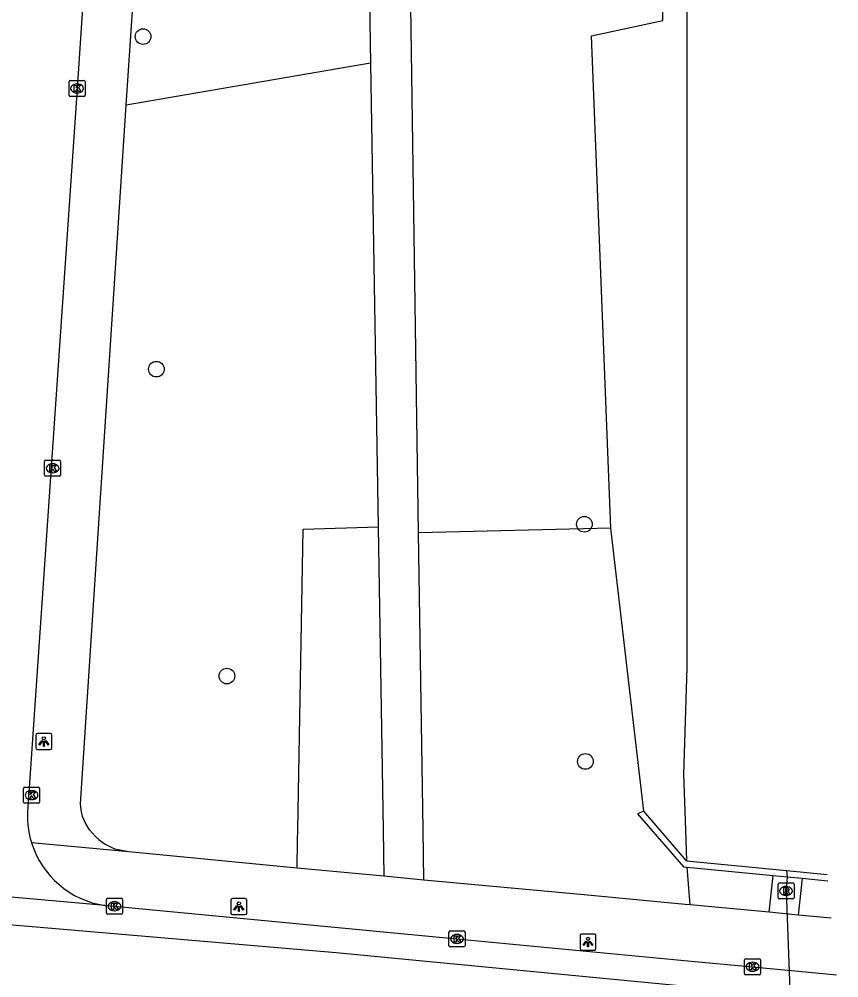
# Model space of a CAD drawing. Extents: x 161848 to 162726, y 385382 to 386521.
# Drawn here: x 162135.2 to 162186.4, y 385740.7 to 385800.6 of the extents above; entities that cross this region are included whole.
import ezdxf

# ---------------------------------------------------------------- set-up
doc = ezdxf.new("R2010")
doc.units = 0
for name, color, linetype in [('IMGEO_Boom', 7, 'Continuous'), ('IMGEO_Duiker', 7, 'Continuous'), ('IMGEO_Groenvoorziening', 7, 'Continuous'), ('IMGEO_Kademuur', 7, 'Continuous'), ('IMGEO_Kolk', 7, 'Continuous'), ('IMGEO_Lichtpunt', 7, 'Continuous'), ('IMGEO_Rijbaan_lokaal_gesloten', 7, 'Continuous'), ('IMGEO_Rijbaan_lokaal_open', 7, 'Continuous'), ('IMGEO_Rioolput', 7, 'Continuous'), ('IMGEO_Voetpad_halfverhard', 7, 'Continuous'), ('IMGEO_Voetpad_open', 7, 'Continuous'), ('IMGEO_Waterloop', 7, 'Continuous')]:
    doc.layers.add(name, color=color, linetype=linetype)

msp = doc.modelspace()

# ---------------------------------------------------------------- linework, layer by layer
at = {"layer": 'IMGEO_Boom'}
for centre in [(162142.896, 385799.563), (162143.726, 385778.781), (162170.465, 385769.091), (162148.133, 385759.609), (162170.527, 385754.268)]:
    msp.add_circle(centre, 0.489, dxfattribs=at)
at = {"layer": 'IMGEO_Duiker'}
msp.add_lwpolyline([(162183.096, 385747.451), (162183.143, 385747.057), (162183.065, 385746.176), (162183.746, 385728.199), (162183.605, 385726.768), (162183.57, 385726.409)], dxfattribs=at)
at = {"layer": 'IMGEO_Groenvoorziening'}
for points in [[(162172.127, 385768.848), (162170.902, 385799.615), (162175.375, 385800.573), (162175.372, 385801.247)], [(162157.103, 385797.911), (162144.975, 385795.811), (162141.848, 385795.27)], [(162152.519, 385747.611), (162152.549, 385749.34), (162152.561, 385750), (162152.889, 385768.789), (162157.58, 385768.924)], [(162172.127, 385768.848), (162160.103, 385768.548)], [(162174.172, 385751.159), (162172.127, 385768.848)], [(162177.076, 385745.313), (162176.886, 385747.661)], [(162182.017, 385744.852), (162182.258, 385747.142)], [(162184.074, 385746.967), (162183.823, 385744.662)]]:
    msp.add_lwpolyline(points, dxfattribs=at)
at = {"layer": 'IMGEO_Kademuur'}
for points in [[(162174.172, 385751.159), (162173.782, 385750.99), (162176.648, 385747.684), (162176.886, 385747.661)], [(162176.854, 385748.052), (162174.172, 385751.159)], [(162176.854, 385748.052), (162183.096, 385747.451), (162185.634, 385747.206)], [(162176.886, 385747.661), (162182.258, 385747.142)], [(162182.258, 385747.142), (162183.143, 385747.057), (162184.074, 385746.967)], [(162184.074, 385746.967), (162185.67, 385746.813)]]:
    msp.add_lwpolyline(points, dxfattribs=at)
at = {"layer": 'IMGEO_Kolk'}
for p, q in [((162138.272, 385795.898), (162138.272, 385796.75)), ((162138.347, 385796.824), (162139.199, 385796.824)), ((162138.76, 385796.604), (162138.785, 385796.604)), ((162139.273, 385796.75), (162139.273, 385795.898)), ((162139.199, 385795.824), (162138.347, 385795.824)), ((162138.783, 385796.044), (162138.758, 385796.044)), ((162136.818, 385773.086), (162137.67, 385773.086)), ((162136.743, 385772.16), (162136.743, 385773.012)), ((162137.231, 385772.866), (162137.256, 385772.866)), ((162137.744, 385773.012), (162137.744, 385772.16)), ((162137.67, 385772.086), (162136.818, 385772.086)), ((162137.254, 385772.306), (162137.229, 385772.306)), ((162135.429, 385751.736), (162135.429, 385752.588)), ((162135.504, 385752.662), (162136.356, 385752.662)), ((162135.917, 385752.442), (162135.942, 385752.442)), ((162136.43, 385752.588), (162136.43, 385751.736)), ((162136.356, 385751.662), (162135.504, 385751.662)), ((162135.94, 385751.882), (162135.915, 385751.882)), ((162140.607, 385744.795), (162140.607, 385745.647)), ((162140.682, 385745.721), (162141.534, 385745.721)), ((162141.095, 385745.501), (162141.12, 385745.501)), ((162141.608, 385745.647), (162141.608, 385744.795)), ((162141.118, 385744.941), (162141.093, 385744.941)), ((162141.534, 385744.721), (162140.682, 385744.721)), ((162162.082, 385743.679), (162162.934, 385743.679)), ((162162.007, 385742.753), (162162.007, 385743.605)), ((162162.495, 385743.459), (162162.52, 385743.459)), ((162163.008, 385743.605), (162163.008, 385742.753)), ((162162.934, 385742.679), (162162.082, 385742.679)), ((162162.518, 385742.899), (162162.493, 385742.899)), ((162180.543, 385741.943), (162181.395, 385741.943)), ((162180.468, 385741.017), (162180.468, 385741.869)), ((162180.956, 385741.723), (162180.981, 385741.723)), ((162181.469, 385741.869), (162181.469, 385741.017)), ((162181.395, 385740.943), (162180.543, 385740.943)), ((162180.979, 385741.163), (162180.954, 385741.163))]:
    msp.add_line(p, q, dxfattribs=at)
for points in [[(162138.272, 385795.898), (162138.272, 385796.75)], [(162138.347, 385796.824), (162139.199, 385796.824)], [(162138.593, 385796.524), (162138.716, 385796.524), (162138.716, 385796.373), (162138.846, 385796.524), (162139.01, 385796.524), (162138.864, 385796.373), (162139.017, 385796.124), (162138.865, 385796.124), (162138.78, 385796.288), (162138.716, 385796.221), (162138.716, 385796.124), (162138.593, 385796.124), (162138.593, 385796.524)], [(162139.273, 385796.75), (162139.273, 385795.898)], [(162139.199, 385795.824), (162138.347, 385795.824)], [(162136.818, 385773.086), (162137.67, 385773.086)], [(162136.743, 385772.16), (162136.743, 385773.012)], [(162137.064, 385772.786), (162137.187, 385772.786), (162137.187, 385772.635), (162137.317, 385772.786), (162137.481, 385772.786), (162137.335, 385772.635), (162137.488, 385772.386), (162137.336, 385772.386), (162137.251, 385772.55), (162137.187, 385772.483), (162137.187, 385772.386), (162137.064, 385772.386), (162137.064, 385772.786)], [(162137.744, 385773.012), (162137.744, 385772.16)], [(162137.67, 385772.086), (162136.818, 385772.086)], [(162135.429, 385751.736), (162135.429, 385752.588)], [(162135.504, 385752.662), (162136.356, 385752.662)], [(162135.75, 385752.362), (162135.873, 385752.362), (162135.873, 385752.211), (162136.003, 385752.362), (162136.167, 385752.362), (162136.021, 385752.211), (162136.174, 385751.962), (162136.022, 385751.962), (162135.937, 385752.126), (162135.873, 385752.059), (162135.873, 385751.962), (162135.75, 385751.962), (162135.75, 385752.362)], [(162136.43, 385752.588), (162136.43, 385751.736)], [(162136.356, 385751.662), (162135.504, 385751.662)], [(162140.607, 385744.795), (162140.607, 385745.647)], [(162140.682, 385745.721), (162141.534, 385745.721)], [(162141.608, 385745.647), (162141.608, 385744.795)], [(162140.928, 385745.421), (162141.051, 385745.421), (162141.051, 385745.27), (162141.181, 385745.421), (162141.345, 385745.421), (162141.199, 385745.27), (162141.352, 385745.021), (162141.2, 385745.021), (162141.115, 385745.185), (162141.051, 385745.118), (162141.051, 385745.021), (162140.928, 385745.021), (162140.928, 385745.421)], [(162141.534, 385744.721), (162140.682, 385744.721)], [(162162.082, 385743.679), (162162.934, 385743.679)], [(162162.007, 385742.753), (162162.007, 385743.605)], [(162162.328, 385743.379), (162162.451, 385743.379), (162162.451, 385743.228), (162162.581, 385743.379), (162162.745, 385743.379), (162162.599, 385743.228), (162162.752, 385742.979), (162162.6, 385742.979), (162162.515, 385743.143), (162162.451, 385743.076), (162162.451, 385742.979), (162162.328, 385742.979), (162162.328, 385743.379)], [(162163.008, 385743.605), (162163.008, 385742.753)], [(162162.934, 385742.679), (162162.082, 385742.679)], [(162180.543, 385741.943), (162181.395, 385741.943)], [(162180.468, 385741.017), (162180.468, 385741.869)], [(162180.789, 385741.643), (162180.912, 385741.643), (162180.912, 385741.492), (162181.042, 385741.643), (162181.206, 385741.643), (162181.06, 385741.492), (162181.213, 385741.243), (162181.061, 385741.243), (162180.976, 385741.407), (162180.912, 385741.34), (162180.912, 385741.243), (162180.789, 385741.243), (162180.789, 385741.643)], [(162181.469, 385741.869), (162181.469, 385741.017)], [(162181.395, 385740.943), (162180.543, 385740.943)]]:
    msp.add_lwpolyline(points, dxfattribs=at)
for centre, start, end in [((162138.349, 385796.748), 91.55205, 178.44795), ((162138.349, 385796.748), 91.55205, 178.44795), ((162139.197, 385796.748), 1.55205, 88.44795), ((162139.197, 385796.748), 1.55205, 88.44795), ((162138.349, 385795.9), 181.55205, 268.44795), ((162138.349, 385795.9), 181.55205, 268.44795), ((162139.197, 385795.9), 271.55205, 358.44795), ((162139.197, 385795.9), 271.55205, 358.44795), ((162136.82, 385773.01), 91.55205, 178.44795), ((162136.82, 385773.01), 91.55205, 178.44795), ((162137.668, 385773.01), 1.55205, 88.44795), ((162137.668, 385773.01), 1.55205, 88.44795), ((162136.82, 385772.162), 181.55205, 268.44795), ((162136.82, 385772.162), 181.55205, 268.44795), ((162137.668, 385772.162), 271.55205, 358.44795), ((162137.668, 385772.162), 271.55205, 358.44795), ((162135.506, 385752.586), 91.55205, 178.44795), ((162135.506, 385752.586), 91.55205, 178.44795), ((162136.354, 385752.586), 1.55205, 88.44795), ((162136.354, 385752.586), 1.55205, 88.44795), ((162135.506, 385751.738), 181.55205, 268.44795), ((162135.506, 385751.738), 181.55205, 268.44795), ((162136.354, 385751.738), 271.55205, 358.44795), ((162136.354, 385751.738), 271.55205, 358.44795), ((162140.684, 385745.645), 91.55205, 178.44795), ((162140.684, 385745.645), 91.55205, 178.44795), ((162141.532, 385745.645), 1.55205, 88.44795), ((162141.532, 385745.645), 1.55205, 88.44795), ((162140.684, 385744.797), 181.55205, 268.44795), ((162140.684, 385744.797), 181.55205, 268.44795), ((162141.532, 385744.797), 271.55205, 358.44795), ((162141.532, 385744.797), 271.55205, 358.44795), ((162162.084, 385743.603), 91.55205, 178.44795), ((162162.084, 385743.603), 91.55205, 178.44795), ((162162.932, 385743.603), 1.55205, 88.44795), ((162162.932, 385743.603), 1.55205, 88.44795), ((162162.084, 385742.755), 181.55205, 268.44795), ((162162.084, 385742.755), 181.55205, 268.44795), ((162162.932, 385742.755), 271.55205, 358.44795), ((162162.932, 385742.755), 271.55205, 358.44795), ((162180.545, 385741.867), 91.55205, 178.44795), ((162180.545, 385741.867), 91.55205, 178.44795), ((162181.393, 385741.867), 1.55205, 88.44795), ((162181.393, 385741.867), 1.55205, 88.44795), ((162180.545, 385741.019), 181.55205, 268.44795), ((162180.545, 385741.019), 181.55205, 268.44795), ((162181.393, 385741.019), 271.55205, 358.44795), ((162181.393, 385741.019), 271.55205, 358.44795)]:
    msp.add_arc(centre, 0.0765, start, end, dxfattribs=at)
for centre, major_axis, ratio, start_param, end_param in [((162138.759, 385796.324), (-0.387, 0.002), 0.722429, 4.712389, 7.853982), ((162138.784, 385796.324), (-0.39, 0.002), 0.717154, 1.570796, 4.712389), ((162137.23, 385772.586), (-0.387, 0.002), 0.722429, 4.712389, 7.853982), ((162137.255, 385772.586), (-0.39, 0.002), 0.717154, 1.570796, 4.712389), ((162135.916, 385752.162), (-0.387, 0.002), 0.722429, 4.712389, 7.853982), ((162135.941, 385752.162), (-0.39, 0.002), 0.717154, 1.570796, 4.712389), ((162141.094, 385745.221), (-0.387, 0.002), 0.722429, 4.712389, 7.853982), ((162141.119, 385745.221), (-0.39, 0.002), 0.717154, 1.570796, 4.712389), ((162162.494, 385743.179), (-0.387, 0.002), 0.722429, 4.712389, 7.853982), ((162162.519, 385743.179), (-0.39, 0.002), 0.717154, 1.570796, 4.712389), ((162180.955, 385741.443), (-0.387, 0.002), 0.722429, 4.712389, 7.853982), ((162180.98, 385741.443), (-0.39, 0.002), 0.717154, 1.570796, 4.712389)]:
    msp.add_ellipse(centre, major_axis=major_axis, ratio=ratio, start_param=start_param, end_param=end_param, dxfattribs=at)
at = {"layer": 'IMGEO_Lichtpunt'}
for p, q in [((162136.199, 385755.92), (162136.199, 385755.113)), ((162136.199, 385755.92), (162136.199, 385755.113)), ((162137.101, 385756.015), (162136.293, 385756.015)), ((162137.101, 385756.015), (162136.293, 385756.015)), ((162137.195, 385755.113), (162137.195, 385755.92)), ((162137.195, 385755.113), (162137.195, 385755.92)), ((162136.293, 385755.019), (162137.101, 385755.019)), ((162136.293, 385755.019), (162137.101, 385755.019)), ((162148.382, 385745.605), (162148.382, 385744.798)), ((162148.382, 385745.605), (162148.382, 385744.798)), ((162149.284, 385745.7), (162148.476, 385745.7)), ((162149.284, 385745.7), (162148.476, 385745.7)), ((162149.378, 385744.798), (162149.378, 385745.605)), ((162149.378, 385744.798), (162149.378, 385745.605)), ((162148.476, 385744.704), (162149.284, 385744.704)), ((162148.476, 385744.704), (162149.284, 385744.704)), ((162170.193, 385743.387), (162170.193, 385742.58)), ((162170.193, 385743.387), (162170.193, 385742.58)), ((162171.095, 385743.482), (162170.287, 385743.482)), ((162171.095, 385743.482), (162170.287, 385743.482)), ((162171.189, 385742.58), (162171.189, 385743.387)), ((162171.189, 385742.58), (162171.189, 385743.387)), ((162170.287, 385742.486), (162171.095, 385742.486)), ((162170.287, 385742.486), (162171.095, 385742.486))]:
    msp.add_line(p, q, dxfattribs=at)
for points in [[(162136.573, 385755.584), (162136.612, 385755.556), (162136.424, 385755.294), (162136.386, 385755.321), (162136.573, 385755.584)], [(162136.675, 385755.536), (162136.722, 385755.536), (162136.722, 385755.214), (162136.675, 385755.214), (162136.675, 385755.536)], [(162136.785, 385755.556), (162136.823, 385755.583), (162137.01, 385755.321), (162136.971, 385755.293), (162136.785, 385755.556)], [(162148.756, 385745.269), (162148.795, 385745.241), (162148.607, 385744.979), (162148.569, 385745.006), (162148.756, 385745.269)], [(162148.858, 385745.221), (162148.905, 385745.221), (162148.905, 385744.899), (162148.858, 385744.899), (162148.858, 385745.221)], [(162148.968, 385745.241), (162149.006, 385745.268), (162149.193, 385745.006), (162149.154, 385744.978), (162148.968, 385745.241)], [(162170.567, 385743.051), (162170.606, 385743.023), (162170.418, 385742.761), (162170.38, 385742.788), (162170.567, 385743.051)], [(162170.669, 385743.003), (162170.716, 385743.003), (162170.716, 385742.681), (162170.669, 385742.681), (162170.669, 385743.003)], [(162170.779, 385743.023), (162170.817, 385743.05), (162171.004, 385742.788), (162170.965, 385742.76), (162170.779, 385743.023)]]:
    msp.add_lwpolyline(points, dxfattribs=at)
for centre in [(162136.698, 385755.718), (162148.881, 385745.403), (162170.692, 385743.185)]:
    msp.add_circle(centre, 0.0994, dxfattribs=at)
for centre, start, end in [((162136.293, 385755.92), 90, 180), ((162136.293, 385755.92), 90, 180), ((162137.101, 385755.92), 0, 90), ((162137.101, 385755.92), 0, 90), ((162136.293, 385755.113), 180, 270), ((162136.293, 385755.113), 180, 270), ((162137.101, 385755.113), 270, 0), ((162137.101, 385755.113), 270, 360), ((162148.476, 385745.605), 90, 180), ((162148.476, 385745.605), 90, 180), ((162149.284, 385745.605), 0, 90), ((162149.284, 385745.605), 0, 90), ((162148.476, 385744.798), 180, 270), ((162148.476, 385744.798), 180, 270), ((162149.284, 385744.798), 270, 0), ((162149.284, 385744.798), 270, 360), ((162170.287, 385743.387), 90, 180), ((162170.287, 385743.387), 90, 180), ((162171.095, 385743.387), 0, 90), ((162171.095, 385743.387), 0, 90), ((162170.287, 385742.58), 180, 270), ((162170.287, 385742.58), 180, 270), ((162171.095, 385742.58), 270, 0), ((162171.095, 385742.58), 270, 360)]:
    msp.add_arc(centre, 0.0946, start, end, dxfattribs=at)
at = {"layer": 'IMGEO_Rijbaan_lokaal_gesloten'}
for points in [[(162041.237, 385750.595), (162081.802, 385747.948), (162119.648, 385745.356), (162154.961, 385742.34), (162177.493, 385740.169), (162184.046, 385739.537), (162186.362, 385739.314)], [(162140.503, 385745.272), (162123.16, 385746.805)], [(162140.503, 385745.272), (162141.104, 385745.219), (162162.504, 385743.177), (162177.363, 385741.78), (162180.965, 385741.441), (162183.85, 385741.167), (162186.212, 385740.942)]]:
    msp.add_lwpolyline(points, dxfattribs=at)
at = {"layer": 'IMGEO_Rijbaan_lokaal_open'}
msp.add_lwpolyline([(162150.691, 385975.187), (162149.256, 385954.021), (162146.681, 385914.982), (162145.383, 385895.531), (162142.706, 385855.491), (162140.044, 385815.501), (162138.772, 385796.328), (162135.705, 385751.411)], dxfattribs=at)
for centre, radius, start, end in [((162141.317, 385750.857), 5.639, 174.35719, 197.13567), ((162141.324, 385750.858), 5.646, 197.13181, 261.64291)]:
    msp.add_arc(centre, radius, start, end, dxfattribs=at)
at = {"layer": 'IMGEO_Rioolput'}
for p, q in [((162182.639, 385746.676), (162183.491, 385746.676)), ((162182.564, 385745.75), (162182.564, 385746.602)), ((162183.052, 385746.456), (162183.077, 385746.456)), ((162183.565, 385746.602), (162183.565, 385745.75)), ((162183.491, 385745.676), (162182.639, 385745.676)), ((162183.075, 385745.896), (162183.05, 385745.896))]:
    msp.add_line(p, q, dxfattribs=at)
for points in [[(162182.639, 385746.676), (162183.491, 385746.676)], [(162182.564, 385745.75), (162182.564, 385746.602)], [(162183.153, 385746.374), (162182.901, 385746.376), (162182.901, 385745.976)], [(162182.901, 385745.976), (162183.025, 385745.976), (162183.025, 385746.138), (162183.036, 385746.138)], [(162183.079, 385746.295), (162183.025, 385746.295), (162183.025, 385746.214)], [(162183.025, 385746.214), (162183.077, 385746.214)], [(162183.083, 385746.109), (162183.154, 385745.976), (162183.294, 385745.976), (162183.229, 385746.102)], [(162183.565, 385746.602), (162183.565, 385745.75)], [(162183.491, 385745.676), (162182.639, 385745.676)]]:
    msp.add_lwpolyline(points, dxfattribs=at)
for centre, radius, start, end in [((162182.641, 385746.6), 0.0765, 91.55205, 178.44795), ((162182.641, 385746.6), 0.0765, 91.55205, 178.44795), ((162183.489, 385746.6), 0.0765, 1.55205, 88.44795), ((162183.489, 385746.6), 0.0765, 1.55205, 88.44795), ((162183.035, 385746.085), 0.0533, 26.02933, 88.69889), ((162183.061, 385746.403), 0.19, 274.7715, 282.96867), ((162183.085, 385746.199), 0.0964, 77.00612, 93.18647), ((162183.099, 385746.256), 0.0378, 276.66336, 79.67722), ((162183.152, 385746.264), 0.109, 350.36119, 89.41601), ((162183.15, 385746.264), 0.112, 277.58423, 350.98172), ((162183.134, 385746.049), 0.108, 29.51342, 73.79051), ((162182.641, 385745.752), 0.0765, 181.55205, 268.44795), ((162182.641, 385745.752), 0.0765, 181.55205, 268.44795), ((162183.489, 385745.752), 0.0765, 271.55205, 358.44795), ((162183.489, 385745.752), 0.0765, 271.55205, 358.44795)]:
    msp.add_arc(centre, radius, start, end, dxfattribs=at)
for centre, major_axis, ratio, start_param, end_param in [((162183.051, 385746.176), (-0.387, 0.002), 0.722429, 4.712389, 7.853982), ((162183.076, 385746.176), (-0.39, 0.002), 0.717154, 1.570796, 4.712389)]:
    msp.add_ellipse(centre, major_axis=major_axis, ratio=ratio, start_param=start_param, end_param=end_param, dxfattribs=at)
at = {"layer": 'IMGEO_Voetpad_halfverhard'}
for points in [[(162143.016, 385812.624), (162143.498, 385813.15), (162152.92, 385815.252), (162153.602, 385814.866), (162154.917, 385808.163), (162156.935, 385808.144), (162157.103, 385797.911)], [(162160.103, 385768.548), (162159.557, 385805.784)], [(162157.103, 385797.911), (162157.58, 385768.924)], [(162157.58, 385768.924), (162157.893, 385750), (162157.941, 385747.093)], [(162160.44, 385746.854), (162160.391, 385750), (162160.103, 385768.548)]]:
    msp.add_lwpolyline(points, dxfattribs=at)
at = {"layer": 'IMGEO_Voetpad_open'}
for points in [[(162141.848, 385795.27), (162143.016, 385812.624)], [(162139.555, 385750), (162139.274, 385750.446), (162139.116, 385750.837), (162139.021, 385751.25), (162138.994, 385751.625), (162141.848, 385795.27)], [(162142.003, 385748.615), (162135.928, 385749.195)], [(162142.003, 385748.615), (162141.331, 385748.75)], [(162152.519, 385747.611), (162142.003, 385748.615)], [(162157.941, 385747.093), (162152.519, 385747.611)], [(162160.44, 385746.854), (162157.941, 385747.093)], [(162177.076, 385745.313), (162176.766, 385745.342), (162170.462, 385745.93), (162160.44, 385746.854)], [(162182.017, 385744.852), (162177.076, 385745.313)], [(162183.823, 385744.662), (162183.426, 385744.704), (162182.017, 385744.852)], [(162185.886, 385744.468), (162183.823, 385744.662)]]:
    msp.add_lwpolyline(points, dxfattribs=at)
msp.add_arc((162142.347, 385752.08), 3.482, 216.68719, 253.03483, dxfattribs=at)
at = {"layer": 'IMGEO_Waterloop'}
msp.add_lwpolyline([(162182.725, 385943.542), (162182.102, 385935.109), (162180.602, 385920.392), (162179.262, 385894.577), (162178.816, 385888.175), (162178.001, 385862.984), (162178.03, 385855.675), (162177.6, 385842.344), (162177.129, 385815.735), (162176.868, 385812.284), (162176.867, 385800.819), (162176.867, 385800.784), (162176.862, 385760.126), (162176.657, 385753.475), (162176.783, 385750), (162176.854, 385748.052)], dxfattribs=at)

doc.saveas('drawing.dxf')
